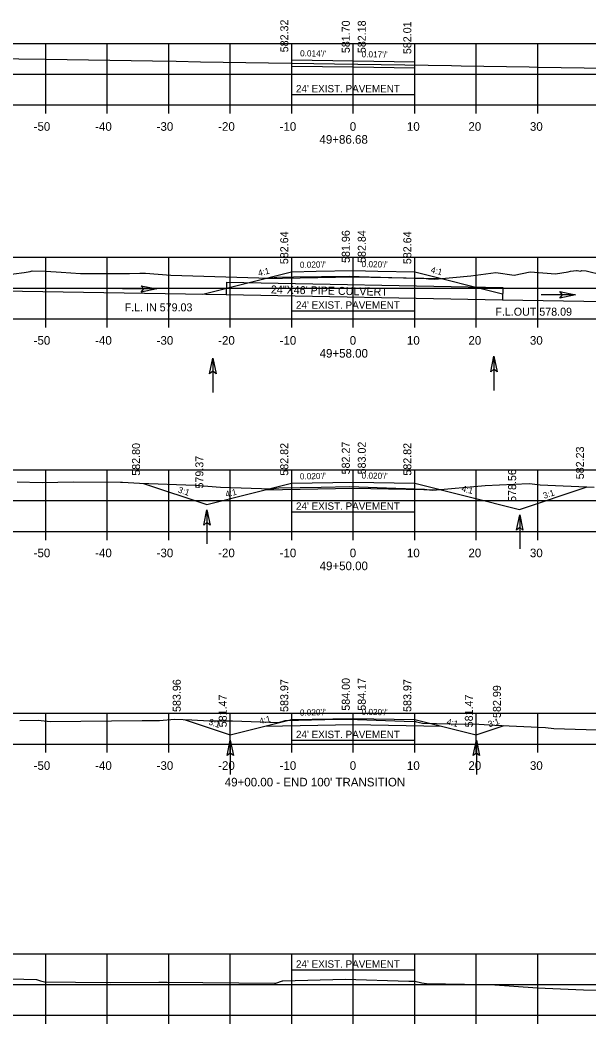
# Model space of a CAD drawing. Extents: x 642114 to 642416, y 286928 to 293347.
# Drawn here: x 642206.1 to 642298.6, y 292947 to 293110.1 of the extents above; entities that cross this region are included whole.
import ezdxf

# ---------------------------------------------------------------- set-up
doc = ezdxf.new("R2010")
doc.units = 0
for name, color, linetype in [('59', 7, 'Continuous'), ('Level 43', 7, 'Continuous'), ('Level 58', 7, 'Continuous'), ('R_Axis', 7, 'Continuous'), ('R_Axis Annot', 7, 'Continuous'), ('R_Exist Surface', 7, 'Continuous'), ('R_Fin Surface', 7, 'Continuous'), ('R_Grid', 7, 'Continuous'), ('R_Water', 7, 'Continuous'), ('R_Xsect Elev', 7, 'Continuous'), ('R_Xsect Slope', 7, 'Continuous')]:
    doc.layers.add(name, color=color, linetype=linetype)

# ---------------------------------------------------------------- blocks, each defined once
blk = doc.blocks.new('FA')
at = {"layer": 'Level 43'}
blk.add_lwpolyline([(7.94, 0), (0, 0)], dxfattribs=at)
at = {"layer": 'Level 58'}
blk.add_lwpolyline([(4.34, 0.75), (7.94, 0), (4.34, -0.75), (4.94, 0)], close=True, dxfattribs=at)

msp = doc.modelspace()

# ---------------------------------------------------------------- linework, layer by layer
at = {"layer": 'R_Axis'}
for p, q in [((642120.24, 293096.32), (642400.24, 293096.32)), ((642210.24, 293094.92), (642210.24, 293096.32)), ((642220.24, 293094.92), (642220.24, 293096.32)), ((642230.24, 293094.92), (642230.24, 293096.32)), ((642240.24, 293094.92), (642240.24, 293096.32)), ((642250.24, 293094.92), (642250.24, 293096.32)), ((642260.24, 293094.92), (642260.24, 293096.32)), ((642270.24, 293094.92), (642270.24, 293096.32)), ((642280.24, 293094.92), (642280.24, 293096.32)), ((642290.24, 293094.92), (642290.24, 293096.32)), ((642120.24, 293061.57), (642400.24, 293061.57)), ((642210.24, 293060.17), (642210.24, 293061.57)), ((642220.24, 293060.17), (642220.24, 293061.57)), ((642230.24, 293060.17), (642230.24, 293061.57)), ((642240.24, 293060.17), (642240.24, 293061.57)), ((642250.24, 293060.17), (642250.24, 293061.57)), ((642260.24, 293060.17), (642260.24, 293061.57)), ((642270.24, 293060.17), (642270.24, 293061.57)), ((642280.24, 293060.17), (642280.24, 293061.57)), ((642290.24, 293060.17), (642290.24, 293061.57)), ((642120.24, 293027.04), (642400.24, 293027.04)), ((642210.24, 293025.64), (642210.24, 293027.04)), ((642220.24, 293025.64), (642220.24, 293027.04)), ((642230.24, 293025.64), (642230.24, 293027.04)), ((642240.24, 293025.64), (642240.24, 293027.04)), ((642250.24, 293025.64), (642250.24, 293027.04)), ((642260.24, 293025.64), (642260.24, 293027.04)), ((642270.24, 293025.64), (642270.24, 293027.04)), ((642280.24, 293025.64), (642280.24, 293027.04)), ((642290.24, 293025.64), (642290.24, 293027.04)), ((642120.24, 292992.5), (642400.24, 292992.5)), ((642210.24, 292991.1), (642210.24, 292992.5)), ((642220.24, 292991.1), (642220.24, 292992.5)), ((642230.24, 292991.1), (642230.24, 292992.5)), ((642240.24, 292991.1), (642240.24, 292992.5)), ((642250.24, 292991.1), (642250.24, 292992.5)), ((642260.24, 292991.1), (642260.24, 292992.5)), ((642270.24, 292991.1), (642270.24, 292992.5)), ((642280.24, 292991.1), (642280.24, 292992.5)), ((642290.24, 292991.1), (642290.24, 292992.5)), ((642120.24, 292948.43), (642400.24, 292948.43)), ((642210.24, 292947.03), (642210.24, 292948.43)), ((642220.24, 292947.03), (642220.24, 292948.43)), ((642230.24, 292947.03), (642230.24, 292948.43)), ((642240.24, 292947.03), (642240.24, 292948.43)), ((642250.24, 292947.03), (642250.24, 292948.43)), ((642260.24, 292947.03), (642260.24, 292948.43)), ((642270.24, 292947.03), (642270.24, 292948.43)), ((642280.24, 292947.03), (642280.24, 292948.43)), ((642290.24, 292947.03), (642290.24, 292948.43))]:
    msp.add_line(p, q, dxfattribs=at)
at = {"layer": 'R_Exist Surface'}
for points in [[(642120.24, 293105.35), (642132.95, 293105.09), (642140.15, 293104.96), (642157.85, 293104.65), (642164.66, 293104.52), (642183.08, 293104.19), (642189.14, 293104.08), (642205.87, 293103.82), (642210.28, 293103.75), (642227.6, 293103.48), (642231.45, 293103.42), (642235.4, 293103.35), (642253.82, 293103.07), (642257.2, 293103.01), (642276.21, 293102.73), (642277.82, 293102.7), (642288.87, 293102.5), (642290.32, 293102.47), (642301.54, 293102.27)], [(642250.24, 293102.64), (642250.24, 293103.64)], [(642250.24, 293102.64), (642260.24, 293102.49), (642270.24, 293102.33)], [(642270.24, 293102.33), (642270.24, 293103.33)], [(642203.39, 293068.66), (642206.75, 293069.08), (642207.69, 293069.24), (642208.04, 293069.38), (642210.27, 293069.29), (642212.75, 293069.15), (642215.88, 293068.92), (642219.62, 293068.94), (642223.86, 293068.95), (642225.57, 293068.99), (642226.47, 293068.98), (642230.57, 293068.68), (642246.66, 293068.19), (642246.92, 293068.23), (642247.8, 293068.34), (642250.54, 293068.38), (642259.66, 293068.53), (642262.86, 293068.42), (642272.13, 293068.11), (642272.47, 293068.06), (642273.54, 293068.01), (642279.35, 293068.54), (642283.41, 293069.09), (642286.44, 293068.65), (642289.03, 293069.19), (642293.13, 293068.9), (642295.19, 293069.2), (642295.57, 293069.3), (642296.55, 293069.41), (642296.68, 293069.42), (642297.18, 293069.32), (642297.42, 293069.43), (642298.11, 293069.35), (642300.78, 293068.74)], [(642245.88, 293068.12), (642260.24, 293068.41), (642274.6, 293068.12)], [(642205.6, 293035.08), (642209.69, 293035), (642214.78, 293035.07), (642222.38, 293035.04), (642222.71, 293035.03), (642225.52, 293034.86), (642234.53, 293034.53), (642238.65, 293034.23), (642247, 293033.97), (642247.69, 293034.08), (642248.14, 293034.14), (642255.06, 293034.23), (642259.65, 293034.31), (642267.17, 293034.05), (642271.83, 293033.9), (642272.64, 293033.77), (642273.17, 293033.75), (642281.69, 293034.52), (642286.36, 293034.72), (642288.92, 293034.8), (642290.64, 293034.59), (642299.42, 293034.22)], [(642245.88, 293033.77), (642260.24, 293034.06), (642274.6, 293033.77)], [(642206.05, 292996.32), (642209, 292996.35), (642210.97, 292996.17), (642225.95, 292996.31), (642227.38, 292996.34), (642228.73, 292996.34), (642231.21, 292996.52), (642234.02, 292996.42), (642236.81, 292996.28), (642240.63, 292996.27), (642248.16, 292996.02), (642249.01, 292996.27), (642249.19, 292996.31), (642257.81, 292996.51), (642259.45, 292996.53), (642268.55, 292996.22), (642270.37, 292996.15), (642270.55, 292996.1), (642271.52, 292995.86), (642278.4, 292995.74), (642279.83, 292995.76), (642281.56, 292995.66), (642283.3, 292995.56), (642291.51, 292995.18), (642292.88, 292995.02), (642308.61, 292994.55)], [(642245.88, 292995.38), (642260.24, 292995.67), (642274.6, 292995.38)], [(642202.58, 292954.42), (642208.72, 292954.25), (642209.39, 292954.03), (642210.02, 292953.85), (642215.08, 292953.82), (642220.73, 292953.76), (642228.65, 292953.8), (642229.98, 292953.8), (642247.47, 292953.65), (642247.58, 292953.65), (642247.64, 292953.65), (642248.76, 292954), (642248.76, 292954), (642248.8, 292954), (642258.94, 292954.29), (642269.31, 292953.97), (642269.38, 292953.97), (642270.24, 292953.95), (642271.43, 292953.68), (642272.17, 292953.61), (642281.43, 292953.42), (642282.21, 292953.42), (642282.5, 292953.44), (642290.19, 292952.91), (642297.7, 292952.59), (642303.57, 292952.53)]]:
    msp.add_lwpolyline(points, dxfattribs=at)
at = {"layer": 'R_Fin Surface'}
for points in [[(642250.24, 293103.64), (642260.24, 293103.49), (642270.24, 293103.33)], [(642235.8, 293065.6), (642250.23, 293069.21), (642250.23, 293069.21), (642250.24, 293069.21), (642254.24, 293069.29), (642260.24, 293069.41), (642264.24, 293069.33), (642270.24, 293069.21), (642270.24, 293069.21), (642270.25, 293069.21), (642284.54, 293065.64)], [(642226.13, 293034.84), (642236.43, 293031.41), (642250.23, 293034.86), (642250.24, 293034.86), (642260.24, 293035.06), (642270.24, 293034.86), (642270.25, 293034.86), (642287.29, 293030.6), (642298.31, 293034.27)], [(642232.75, 292996.46), (642240.23, 292993.97), (642250.23, 292996.47), (642250.24, 292996.47), (642260.24, 292996.67), (642270.24, 292996.47), (642270.25, 292996.47), (642280.25, 292993.97), (642284.81, 292995.49)]]:
    msp.add_lwpolyline(points, dxfattribs=at)
at = {"layer": 'R_Grid'}
for p, q in [((642120.24, 293106.32), (642400.24, 293106.32)), ((642210.24, 293096.32), (642210.24, 293106.32)), ((642220.24, 293096.32), (642220.24, 293106.32)), ((642230.24, 293096.32), (642230.24, 293106.32)), ((642240.24, 293096.32), (642240.24, 293106.32)), ((642250.24, 293096.32), (642250.24, 293106.32)), ((642260.24, 293096.32), (642260.24, 293106.32)), ((642270.24, 293096.32), (642270.24, 293106.32)), ((642280.24, 293096.32), (642280.24, 293106.32)), ((642290.24, 293096.32), (642290.24, 293106.32)), ((642120.24, 293101.32), (642400.24, 293101.32)), ((642120.24, 293096.32), (642400.24, 293096.32)), ((642120.24, 293071.57), (642400.24, 293071.57)), ((642210.24, 293061.57), (642210.24, 293071.57)), ((642220.24, 293061.57), (642220.24, 293071.57)), ((642230.24, 293061.57), (642230.24, 293071.57)), ((642240.24, 293061.57), (642240.24, 293071.57)), ((642250.24, 293061.57), (642250.24, 293071.57)), ((642260.24, 293061.57), (642260.24, 293071.57)), ((642270.24, 293061.57), (642270.24, 293071.57)), ((642280.24, 293061.57), (642280.24, 293071.57)), ((642290.24, 293061.57), (642290.24, 293071.57)), ((642120.24, 293066.57), (642400.24, 293066.57)), ((642120.24, 293061.57), (642400.24, 293061.57)), ((642120.24, 293037.04), (642400.24, 293037.04)), ((642210.24, 293027.04), (642210.24, 293037.04)), ((642220.24, 293027.04), (642220.24, 293037.04)), ((642230.24, 293027.04), (642230.24, 293037.04)), ((642240.24, 293027.04), (642240.24, 293037.04)), ((642250.24, 293027.04), (642250.24, 293037.04)), ((642260.24, 293027.04), (642260.24, 293037.04)), ((642270.24, 293027.04), (642270.24, 293037.04)), ((642280.24, 293027.04), (642280.24, 293037.04)), ((642290.24, 293027.04), (642290.24, 293037.04)), ((642120.24, 293032.04), (642400.24, 293032.04)), ((642120.24, 293027.04), (642400.24, 293027.04)), ((642120.24, 292997.5), (642400.24, 292997.5)), ((642210.24, 292992.5), (642210.24, 292997.5)), ((642220.24, 292992.5), (642220.24, 292997.5)), ((642230.24, 292992.5), (642230.24, 292997.5)), ((642240.24, 292992.5), (642240.24, 292997.5)), ((642250.24, 292992.5), (642250.24, 292997.5)), ((642260.24, 292992.5), (642260.24, 292997.5)), ((642270.24, 292992.5), (642270.24, 292997.5)), ((642280.24, 292992.5), (642280.24, 292997.5)), ((642290.24, 292992.5), (642290.24, 292997.5)), ((642120.24, 292992.5), (642400.24, 292992.5)), ((642120.24, 292958.43), (642400.24, 292958.43)), ((642210.24, 292948.43), (642210.24, 292958.43)), ((642220.24, 292948.43), (642220.24, 292958.43)), ((642230.24, 292948.43), (642230.24, 292958.43)), ((642240.24, 292948.43), (642240.24, 292958.43)), ((642250.24, 292948.43), (642250.24, 292958.43)), ((642260.24, 292948.43), (642260.24, 292958.43)), ((642270.24, 292948.43), (642270.24, 292958.43)), ((642280.24, 292948.43), (642280.24, 292958.43)), ((642290.24, 292948.43), (642290.24, 292958.43)), ((642120.24, 292953.43), (642400.24, 292953.43)), ((642120.24, 292948.43), (642400.24, 292948.43))]:
    msp.add_line(p, q, dxfattribs=at)
at = {"layer": 'R_Water'}
for points in [[(642120.24, 293067.48), (642239.59, 293065.55)], [(642239.63, 293067.55), (642239.59, 293065.55)], [(642239.63, 293067.55), (642284.56, 293066.66)], [(642239.59, 293065.55), (642284.52, 293064.66)], [(642284.56, 293066.66), (642284.52, 293064.66)], [(642284.52, 293064.66), (642400.24, 293062.78)]]:
    msp.add_lwpolyline(points, dxfattribs=at)
at = {"layer": 'R_Xsect Elev'}
for p, q in [((642250.24, 293096.56), (642250.24, 293099.49)), ((642270.24, 293096.56), (642270.24, 293099.49)), ((642250.24, 293098.03), (642270.24, 293098.03)), ((642250.24, 293061.42), (642250.24, 293064.34)), ((642270.24, 293061.42), (642270.24, 293064.34)), ((642250.24, 293062.88), (642270.24, 293062.88)), ((642250.24, 293028.75), (642250.24, 293031.68)), ((642270.24, 293028.75), (642270.24, 293031.68)), ((642250.24, 293030.21), (642270.24, 293030.21)), ((642250.24, 292991.66), (642250.24, 292994.59)), ((642270.24, 292991.66), (642270.24, 292994.59)), ((642250.24, 292993.12), (642270.24, 292993.12)), ((642250.24, 292954.36), (642250.24, 292957.28)), ((642250.24, 292955.82), (642270.24, 292955.82)), ((642270.24, 292954.36), (642270.24, 292957.28))]:
    msp.add_line(p, q, dxfattribs=at)

# ---------------------------------------------------------------- block references
at = {"layer": 'R_Xsect Elev', "xscale": 0.7, "yscale": 0.7}
for p in [(642222.74, 293066.43), (642290.81, 293065.47)]:
    msp.add_blockref('FA', p, dxfattribs=at)
at = {"layer": 'R_Xsect Elev', "xscale": 0.7, "yscale": 0.7, "rotation": 89.99999999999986}
for p in [(642283.13, 293049.95), (642237.42, 293049.62), (642236.46, 293025.01), (642287.32, 293024.2), (642240.26, 292987.57), (642280.28, 292987.57)]:
    msp.add_blockref('FA', p, dxfattribs=at)

# ---------------------------------------------------------------- texts
at = {"layer": '59'}
for s, rotation, p in [(' 582.32', 90, (642249.69, 293104.39)), (' 581.70', 90, (642259.69, 293104.25)), (' 582.18', 90, (642262.29, 293104.25)), (' 582.01', 90, (642269.69, 293104.09)), (' 582.64', 90, (642249.68, 293069.97)), (' 581.96', 90, (642259.69, 293070.17)), (' 582.84', 90, (642262.29, 293070.17)), (' 582.64', 90, (642269.69, 293069.97)), (' 582.64', 90, (642269.69, 293069.97)), ('24"X46\' PIPE CULVERT', 358.7975, (642246.85, 293065.7)), (' 582.80', 90, (642225.58, 293035.6)), (' 582.82', 90, (642249.68, 293035.61)), (' 582.27', 90, (642259.69, 293035.82)), (' 583.02', 90, (642262.29, 293035.82)), (' 582.82', 90, (642269.69, 293035.62)), (' 582.82', 90, (642269.7, 293035.61)), (' 582.23', 90, (642297.76, 293035.03)), (' 579.37', 90, (642235.88, 293033.52)), (' 578.56', 90, (642286.74, 293031.35)), (' 584.00', 90, (642259.69, 292997.43)), (' 584.17', 90, (642262.29, 292997.43)), (' 583.96', 90, (642232.2, 292997.22)), (' 583.97', 90, (642249.68, 292997.23)), (' 583.97', 90, (642249.69, 292997.23)), (' 583.97', 90, (642269.69, 292997.23)), (' 583.97', 90, (642269.7, 292997.23)), (' 582.99', 90, (642284.26, 292996.25)), (' 581.47', 90, (642239.68, 292994.73)), (' 581.47', 90, (642279.7, 292994.73))]:
    msp.add_text(s, height=1.3, rotation=rotation, dxfattribs=at).set_placement(p)
for s, p in [('F.L. IN 579.03', (642223.08, 293062.79)), ('F.L.OUT 578.09', (642283.36, 293062.08))]:
    msp.add_text(s, height=1.3, dxfattribs=at).set_placement(p)
at = {"layer": 'R_Axis Annot'}
for s, p in [('-50', (642208.28, 293092.12)), ('-40', (642218.28, 293092.12)), ('-30', (642228.28, 293092.12)), ('-20', (642238.28, 293092.12)), ('-10', (642248.28, 293092.12)), ('0', (642259.68, 293092.12)), ('10', (642268.98, 293092.12)), ('20', (642278.98, 293092.12)), ('30', (642288.98, 293092.12)), ('49+86.68', (642254.76, 293090.02)), ('-50', (642208.28, 293057.37)), ('-40', (642218.28, 293057.37)), ('-30', (642228.28, 293057.37)), ('-20', (642238.28, 293057.37)), ('-10', (642248.28, 293057.37)), ('0', (642259.68, 293057.37)), ('10', (642268.98, 293057.37)), ('20', (642278.98, 293057.37)), ('30', (642288.98, 293057.37)), ('49+58.00', (642254.78, 293055.27)), ('-50', (642208.28, 293022.84)), ('-40', (642218.28, 293022.84)), ('-30', (642228.28, 293022.84)), ('-20', (642238.28, 293022.84)), ('-10', (642248.28, 293022.84)), ('0', (642259.68, 293022.84)), ('10', (642268.98, 293022.84)), ('20', (642278.98, 293022.84)), ('30', (642288.98, 293022.84)), ('49+50.00', (642254.78, 293020.74)), ('-50', (642208.28, 292988.3)), ('-40', (642218.28, 292988.3)), ('-30', (642228.28, 292988.3)), ('-20', (642238.28, 292988.3)), ('-10', (642248.28, 292988.3)), ('0', (642259.68, 292988.3)), ('10', (642268.98, 292988.3)), ('20', (642278.98, 292988.3)), ('30', (642288.98, 292988.3)), ("49+00.00 - END 100' TRANSITION", (642239.36, 292985.61))]:
    msp.add_text(s, height=1.4, dxfattribs=at).set_placement(p)
at = {"layer": 'R_Xsect Elev'}
for p in [(642250.94, 293098.36), (642250.94, 293063.22), (642250.94, 293030.55), (642250.94, 292993.46), (642250.94, 292956.16)]:
    msp.add_text("24' EXIST. PAVEMENT", height=1.2, dxfattribs=at).set_placement(p)
at = {"layer": 'R_Xsect Slope'}
for s, rotation, p in [("0.014'/'", 359.1894, (642251.6, 293104.22)), ("0.017'/'", 359.0458, (642261.6, 293104.07)), ("0.020'/'", 1.1458, (642251.58, 293069.84)), ("0.020'/'", 358.8542, (642261.6, 293069.98)), ('4:1', 345.4464, (642272.78, 293069.11)), ('4:1', 14.0362, (642244.91, 293068.49)), ("0.020'/'", 1.1458, (642251.58, 293035.48)), ("0.020'/'", 358.8542, (642261.6, 293035.63)), ('3:1', 341.5652, (642231.68, 293033.39)), ('4:1', 345.9638, (642277.8, 293033.56)), ('4:1', 14.0362, (642239.58, 293032.56)), ('3:1', 18.4348, (642291.31, 293032.33)), ("0.020'/'", 1.1458, (642251.58, 292997.1)), ("0.020'/'", 358.8542, (642261.6, 292997.24)), ('3:1', 341.5652, (642236.65, 292995.69)), ('4:1', 14.0362, (642245.11, 292995.7)), ('3:1', 18.4348, (642282.37, 292995.2)), ('4:1', 345.9638, (642275.37, 292995.7))]:
    msp.add_text(s, height=1, rotation=rotation, dxfattribs=at).set_placement(p)

doc.saveas('drawing.dxf')
